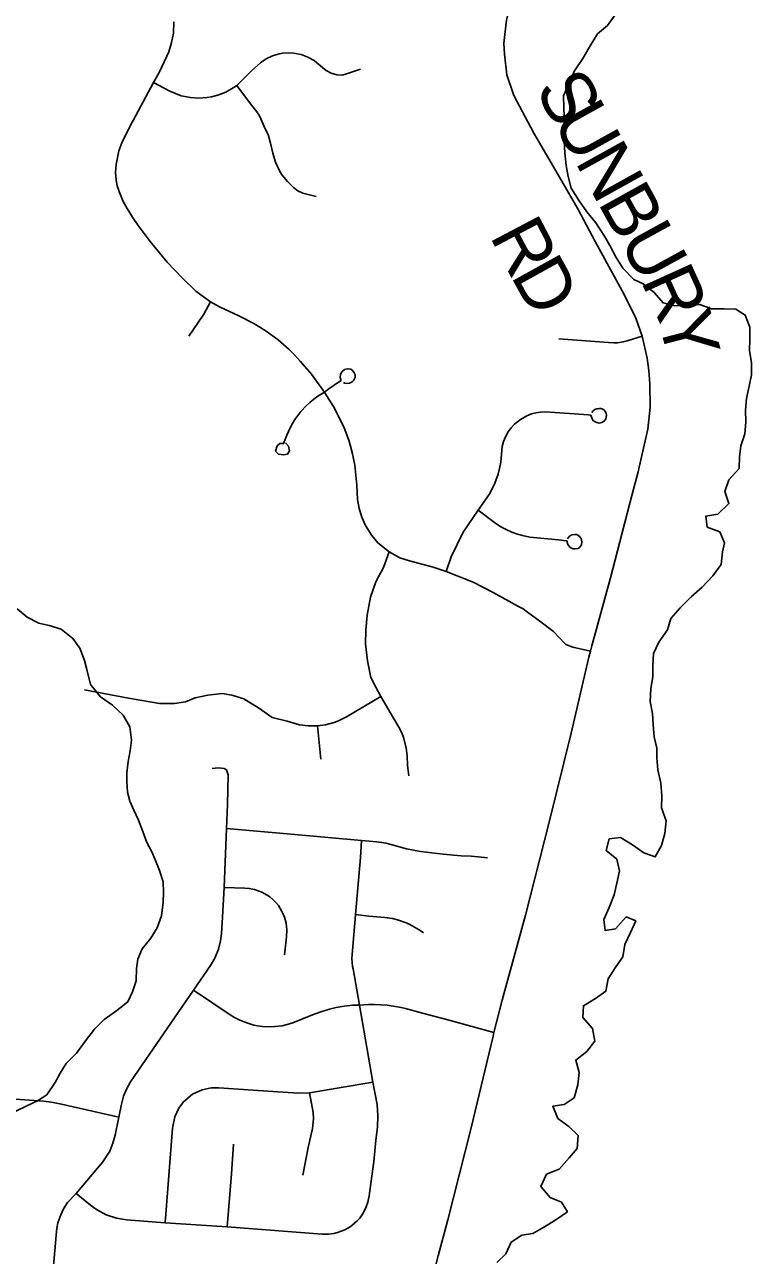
# Model space of a CAD drawing. Extents: x 114843 to 284848, y 317643 to 566895.
# Drawn here: x 236614 to 240713, y 455631 to 462573 of the extents above; entities that cross this region are included whole.
import ezdxf

# ---------------------------------------------------------------- set-up
doc = ezdxf.new("R2010")
doc.units = 0
for name, color, linetype in [('GM_X_County_Road', 7, 'Continuous'), ('GM_X_County_Road_Text', 7, 'Continuous'), ('GM_X_Major_Lake', 7, 'Continuous'), ('GM_X_Minor_River', 7, 'Continuous'), ('GM_X_Township_Road', 7, 'Continuous')]:
    doc.layers.add(name, color=color, linetype=linetype)

msp = doc.modelspace()

# ---------------------------------------------------------------- linework, layer by layer
at = {"layer": 'GM_X_County_Road'}
for points in [[(240080.7, 460076.1), (240110.9, 460207.8), (240130, 460292), (240141.9, 460415.5), (240140.9, 460547.4), (240135.8, 460621.3), (240125.4, 460692.2), (240096.5, 460815.4), (240060.7, 460917.1), (239995.8, 461051.8), (239832, 461349.5), (239735.4, 461534.5), (239609.8, 461749.3), (239487.1, 461961.1), (239373.4, 462173), (239334, 462290.5), (239321.4, 462405.7), (239317.5, 462467.8), (239331.7, 462598.7), (239356.9, 462697.8), (239529.4, 463126.1)], [(238714.7, 454696.5), (238742.3, 454825.1), (238786, 454997.8), (238946.2, 455628.4), (239000.9, 455831.6), (239133.1, 456350.6), (239256.3, 456867.2), (239261.5, 456888.6), (239308.5, 457071), (239439.3, 457549.8), (239572.8, 458074.4), (239696.2, 458577.3), (239797.3, 459005.5), (239805.3, 459039.1), (239812.6, 459069.4), (239918.3, 459453.4), (240039.6, 459916.6), (240074.7, 460049.8), (240080.7, 460076.1)]]:
    msp.add_lwpolyline(points, dxfattribs=at)
at = {"layer": 'GM_X_Major_Lake'}
for points in [[(239948, 462634.7), (239902.1, 462568.6), (239846.2, 462520.4), (239804.4, 462454.3), (239762.5, 462382.1), (239716.6, 462312), (239652.8, 462171.7), (239654.9, 462105.6), (239657, 462055.6), (239657.1, 461915.5), (239661.2, 461849.4), (239669.2, 461779.4), (239679.3, 461717.3), (239697.3, 461651.3), (239741.4, 461579.3), (239785.4, 461517.3), (239835.4, 461455.4), (239885.4, 461379.4), (239915.4, 461327.4), (239951.5, 461259.4), (239987.5, 461199.4), (240049.5, 461135.5), (240103.5, 461111.5), (240165.5, 461061.6), (240215.5, 461003.6), (240281.4, 460987.7), (240347.3, 460989.9), (240423.2, 460994), (240489.2, 460970.1), (240559.1, 460970.3), (240625, 460968.4), (240679, 460934.4), (240705.1, 460866.4), (240705.1, 460798.4), (240703.2, 460734.3), (240713.3, 460666.2), (240713.3, 460598.2), (240701.4, 460534.1), (240685.5, 460464), (240679.6, 460397.9), (240681.7, 460329.9), (240675.8, 460265.8), (240653.9, 460197.7), (240645.9, 460135.6), (240644, 460069.5), (240586.1, 460005.3), (240564.2, 459939.2), (240586.3, 459871.2), (240524.4, 459811), (240456.5, 459800.9), (240464.6, 459738.9), (240534.5, 459712.9), (240562.6, 459650.9), (240550.6, 459598.9), (240542.7, 459528.8), (240496.8, 459464.6), (240435, 459400.4), (240373.1, 459346.3), (240311.3, 459284.1), (240259.4, 459223.9), (240239.5, 459159.8), (240191.6, 459089.7), (240161.7, 459025.5), (240157.8, 458955.5), (240157.9, 458893.4), (240146, 458829.3), (240142, 458755.2), (240156.1, 458687.2), (240160.2, 458625.1), (240164.2, 458555), (240180.3, 458491), (240180.3, 458437), (240186.4, 458368.9), (240202.5, 458294.9), (240208.5, 458222.8), (240206.6, 458154.7), (240232.7, 458082.7), (240224.8, 458010.6), (240206.9, 457942.5), (240171, 457878.4), (240107, 457902.3), (240043, 457946.2), (239975.1, 457988.1), (239911.1, 457980), (239895.2, 457913.9), (239955.2, 457865.9)], [(239955.2, 457865.9), (239969.3, 457799.9), (239955.4, 457729.8), (239939.5, 457663.7), (239911.6, 457593.6), (239881.7, 457525.4), (239887.8, 457463.4), (239947.7, 457473.5), (240007.5, 457539.7), (240061.5, 457517.8), (240031.6, 457451.7), (239999.7, 457383.5), (239987.8, 457315.4), (239945.9, 457253.3), (239906, 457191.1), (239892.1, 457121), (239834.2, 457078.9), (239766.4, 457038.7), (239762.4, 456972.6), (239816.4, 456910.7), (239830.5, 456838.6), (239784.6, 456780.5), (239722.7, 456732.3), (239742.8, 456662.3), (239734.9, 456592.2), (239713, 456520.1), (239657.1, 456481.9), (239593.2, 456471.8), (239621.2, 456403.8), (239683.2, 456357.8), (239737.2, 456307.9), (239731.3, 456233.8), (239685.4, 456181.7), (239629.5, 456117.5), (239557.7, 456089.3), (239525.8, 456019.2), (239577.8, 455957.2), (239641.7, 455931.3), (239675.8, 455877.3), (239609.9, 455831.2), (239546, 455791), (239480.1, 455754.8), (239418.2, 455744.7), (239358.3, 455704.5), (239328.4, 455640.4), (239278.5, 455590.3)]]:
    msp.add_lwpolyline(points, dxfattribs=at)
at = {"layer": 'GM_X_Minor_River'}
msp.add_lwpolyline([(236565.4, 456443.6), (236623.1, 456472.1), (236686.8, 456502.7), (236740.5, 456537.2), (236785.9, 456605.7), (236815.4, 456658), (236848.9, 456712.3), (236906.4, 456770.9), (236957.8, 456841.4), (237009.2, 456906), (237062.7, 456960.5), (237126.2, 457007.1), (237195.7, 457061.8), (237223.2, 457118.1), (237242.7, 457180.3), (237246.1, 457248.4), (237253.7, 457302.5), (237277.1, 457360.8), (237326.6, 457419.3), (237362.1, 457477.7), (237385.5, 457546), (237394.9, 457624.1), (237398.4, 457678.2), (237395.9, 457738.3), (237375.4, 457802.1), (237352.9, 457858), (237332.6, 457907.9), (237304.2, 457959.7), (237281.7, 458021.5), (237257.2, 458085.4), (237230.7, 458141.2), (237208.3, 458193.1), (237193.9, 458243), (237191.4, 458303), (237191, 458353.1), (237198.5, 458417.2), (237210, 458477.4), (237217.4, 458537.5), (237206.9, 458611.5), (237170.3, 458677.2), (237109.9, 458734.8), (237041.6, 458782.2), (236985.1, 458851.8), (236964.4, 458935.7), (236952, 458985.6), (236925.4, 459055.5), (236887, 459111.2), (236820.7, 459162.6), (236752.5, 459184.1), (236694.5, 459197.5), (236628.3, 459231), (236571.9, 459278.6)], dxfattribs=at)
at = {"layer": 'GM_X_Township_Road'}
for p, q in [((237621, 460935.1), (237540.6, 460816)), ((238265.8, 458617.7), (238285.2, 458430.2))]:
    msp.add_line(p, q, dxfattribs=at)
for points in [[(237216, 462012.8), (237225.9, 462032), (237341.4, 462246.5), (237372.3, 462303.3), (237416.8, 462395.6), (237427.1, 462420.7), (237443.2, 462472.5), (237453.1, 462525.8), (237456.4, 462589.9)], [(237341.4, 462246.5), (237401.6, 462214.4), (237432.7, 462198.7), (237464.6, 462184.5), (237497, 462171.8), (237549, 462161.4), (237596.9, 462158.6), (237644.7, 462162.2), (237668.3, 462166.4), (237703.5, 462175.6), (237748.5, 462193.1), (237790.9, 462216.4), (237810.7, 462230.1), (237893.7, 462311.7), (237944.3, 462357.7), (237960.2, 462369.8), (237976.9, 462380.5), (238012.7, 462397.8), (238050.9, 462409.1), (238070.5, 462412.5), (238110.3, 462414.4), (238130.1, 462412.9), (238174, 462404.5), (238211.6, 462390.4), (238246.5, 462370.5), (238262.7, 462358.6), (238315.5, 462314.6), (238344.1, 462299.8), (238375.2, 462290.9), (238404.7, 462288.3), (238428.9, 462295.8), (238507.9, 462322.8)], [(237810.7, 462230.1), (237889.1, 462126.8), (237923.8, 462082.1), (237939.2, 462058.4), (237972.6, 461982.1), (237988.7, 461952.6), (238001.7, 461905.1), (238013.6, 461848.7), (238028.9, 461797.4), (238054.5, 461744.9), (238067.4, 461724.3), (238096.2, 461687.4), (238129.9, 461654.8), (238155.5, 461635.1), (238182.7, 461623.1), (238258.5, 461604.5)], [(239451.1, 459258.7), (239425.5, 459277.7), (239396.8, 459292.5), (239257.7, 459369.1), (239143.3, 459427.3), (238991.5, 459487.9), (238918.1, 459512.7), (238784.7, 459547.9), (238730.4, 459565.9), (238670.5, 459599.2), (238606.3, 459650.8), (238572.3, 459691.1), (238537, 459747.4), (238515.8, 459794.5), (238500.5, 459843.8), (238491.5, 459894.6), (238488.2, 459975.3), (238475.9, 460087.7), (238462.2, 460159.5), (238453, 460194.8), (238442.3, 460229.7), (238416.3, 460298), (238377.4, 460379), (238355.6, 460418.7), (238332.5, 460457.6), (238305.2, 460499.8), (238261.4, 460562.1), (238231.9, 460600.9), (238169.2, 460675.5), (238136.1, 460711.2), (238106.5, 460739.9), (238043.5, 460794.4), (237976.5, 460843.9), (237941.6, 460866.7), (237906.2, 460887.3), (237823, 460930.3), (237713.4, 460981.4), (237663.1, 461010.1), (237607.5, 461048.4), (237580.7, 461069.8), (237502.1, 461144.7), (237419.2, 461233.7), (237322.7, 461349), (237255.2, 461440.2), (237223.3, 461487.2), (237192.8, 461535.1), (237170.5, 461576.4), (237158, 461603.9), (237146.9, 461631.9), (237136.4, 461663.1), (237130.5, 461695.4), (237127.2, 461739.8), (237130.2, 461784.2), (237146.5, 461861), (237161.8, 461907.2), (237216, 462012.8)], [(237663.1, 461010.1), (237624.2, 460939.9), (237621, 460935.1)], [(239628.1, 460801.1), (239907.3, 460780.2), (239936.7, 460778.1), (239959.1, 460778.8), (239990.2, 460783.8), (240013.1, 460789.2), (240096.5, 460815.4)], [(238390.5, 460559.4), (238399.2, 460565.1), (238394, 460583.5), (238396.6, 460600.7), (238405.2, 460615.9), (238418.6, 460627), (238437.6, 460632.5), (238453.5, 460629.2), (238460.6, 460625.3), (238472, 460613.7), (238478.1, 460598.7), (238478, 460582.5), (238471.7, 460567.5), (238461.8, 460557.7), (238446.2, 460550.4), (238429, 460549.3), (238420.6, 460551.1), (238412.6, 460554.4)], [(238305.2, 460499.8), (238329.5, 460519.5), (238390.5, 460559.4)], [(238305.2, 460499.8), (238268.1, 460477.3), (238245, 460460.2), (238222.8, 460441.9), (238201.6, 460422.3), (238171.9, 460390.6), (238154.7, 460368.8), (238138.8, 460346.1), (238124.3, 460322.4), (238111.2, 460298), (238094, 460256.7)], [(238991.5, 459487.9), (239020.2, 459571.6), (239087.1, 459710), (239172.4, 459834), (239220.7, 459904.6), (239237.8, 459929), (239266.9, 459985.9), (239285, 460037.5), (239292.6, 460068.7), (239299.3, 460105.3), (239307.7, 460193.7), (239315.5, 460220.9), (239326.6, 460248.6), (239341.3, 460276.2), (239358.5, 460298.9), (239378.1, 460318.8), (239411.2, 460345.4), (239446, 460365.9), (239472.3, 460377), (239497.7, 460384), (239523.9, 460388.1), (239549.7, 460389.3), (239686.7, 460379.7), (239792, 460371.4)], [(239792, 460371.4), (239807.8, 460370.1), (239814.6, 460349.5), (239819.7, 460341.6), (239827.6, 460334.2), (239832.6, 460332.4), (239841.5, 460328.6), (239855.4, 460325.9), (239870.6, 460328.5), (239882.7, 460337), (239892.7, 460349.8), (239895.9, 460368.9), (239893.9, 460380.8), (239889, 460390.8), (239882.7, 460397.8), (239875.1, 460403.2), (239864.5, 460407), (239854.4, 460408.5), (239842.6, 460406.7), (239830.3, 460402), (239820.1, 460394.1), (239814.3, 460386)], [(238094, 460256.7), (238074.7, 460210.2), (238053.7, 460210.9), (238038, 460198.1), (238030, 460166.8), (238046.5, 460150.5), (238075.3, 460147.4), (238097.4, 460150.9), (238108.8, 460169), (238102.9, 460194.5), (238086.5, 460214.1)], [(239172.4, 459834), (239272, 459758.4), (239304.8, 459738.1), (239329.5, 459725), (239363, 459711), (239394.5, 459698.3), (239422.9, 459691.5), (239464.7, 459682.6), (239566.1, 459672.7), (239625, 459667)], [(239625, 459667), (239639.7, 459665.6), (239668.9, 459662.2), (239673.3, 459661.6), (239677.3, 459640.5), (239691.3, 459623.2), (239708.3, 459616), (239718.6, 459615.4), (239735.9, 459619), (239743.1, 459623.4), (239754.8, 459639.5), (239756.4, 459656), (239753.5, 459674.5), (239742.6, 459688.1), (239728.1, 459697.4), (239717.7, 459697.6), (239700.8, 459696.1), (239686.8, 459687.6), (239677, 459672.9)], [(238781.7, 458336.7), (238774.6, 458396.2), (238772.6, 458447.8), (238766.7, 458493.8), (238752.1, 458551.9), (238742.3, 458577.8), (238725.2, 458609.4), (238695.6, 458660.5), (238622.7, 458782.6), (238595.5, 458836.3), (238567.6, 458891.1), (238548.8, 458984.7), (238536.7, 459080.5), (238538.5, 459157.2), (238546.9, 459242.5), (238564.4, 459342.8), (238595.5, 459430.3), (238638.1, 459511.6), (238670.5, 459599.2)], [(239805.3, 459039.1), (239706.7, 459062.5), (239667.2, 459075.7), (239659.6, 459084.6), (239596.6, 459150.1), (239519.4, 459208.1), (239451.1, 459258.7)], [(238622.7, 458782.6), (238429.4, 458668.4), (238383.9, 458646.2), (238360.3, 458637.3), (238311.5, 458624.2), (238265.8, 458617.7), (238214, 458617.4), (238165.1, 458623.8), (238094.5, 458645.1), (238010.4, 458665.4), (237939.6, 458716.1), (237850.6, 458770.8), (237782.3, 458791.6), (237727.7, 458799.8), (237648.2, 458790.6), (237575.6, 458775.2), (237521.3, 458753.5), (237460, 458744.5), (237375.9, 458743.9), (237199.5, 458774.4), (236951.7, 458820.5)], [(236767, 455463.7), (236791.5, 455745.1), (236796, 455783.7), (236802.4, 455813.6), (236818, 455859.7), (236833.9, 455892.5), (236856.6, 455928.3), (236904.7, 455980.6), (237054.7, 456158), (237094, 456218.7), (237112.7, 456263.3), (237124.7, 456308.8), (237146.1, 456409.9), (237160.4, 456484.1), (237172, 456528.4), (237190.5, 456572.9), (237211.6, 456609.2), (237565.9, 457126.9), (237662.3, 457266), (237686.9, 457306.6), (237707.9, 457357.7), (237719.7, 457405.2), (237724.7, 457447.9), (237729, 457505.7), (237740.3, 457706.1), (237752.1, 458039.1), (237759.3, 458173.9), (237761.7, 458340.5), (237757.1, 458358.2), (237752.6, 458369.2), (237739.3, 458376.5), (237723.8, 458378.6), (237706, 458380.7), (237671.4, 458377.5)], [(237752.1, 458039.1), (238139.1, 458005.4), (238514.6, 457971.3)], [(236904.7, 455980.6), (236986, 455914.9), (237020.4, 455889), (237074.2, 455859.6), (237132, 455840), (237188.1, 455831), (237407, 455813.9), (237756.3, 455791.3), (238292.5, 455751.2), (238327.4, 455751), (238357.7, 455754.8), (238378.9, 455759.8), (238419.6, 455775.1), (238449.8, 455792.2), (238459.4, 455798.9), (238489.8, 455825.3), (238504.2, 455841.5), (238524.2, 455869.7), (238541.6, 455904.5), (238550.5, 455931.3), (238557.4, 455966.4), (238583.2, 456161.2), (238595.1, 456281.3), (238605, 456353.1), (238607.1, 456417.7), (238602.8, 456482), (238577.4, 456607.1), (238502.7, 457042.8), (238466.7, 457246.3), (238464.2, 457260.7), (238461.6, 457283.3), (238460.6, 457306), (238461.1, 457328.7), (238471.3, 457439.2), (238480.3, 457552.9), (238508.2, 457875.3), (238514.6, 457971.3)], [(238514.6, 457971.3), (238600.3, 457964), (238627.3, 457960.4), (238654.1, 457955.3), (238680.6, 457948.6), (238687.8, 457946.4), (238769.1, 457924.7), (238847.2, 457908.3), (238975.7, 457894.8), (239077.3, 457885.1), (239132.1, 457881.8), (239173.2, 457878.9), (239224.9, 457873.1)], [(237740.3, 457706.1), (237855.8, 457702.7), (237881.6, 457700.6), (237911.5, 457694.7), (237952.3, 457680), (237982.7, 457663.2), (237996.8, 457653.3), (238016.6, 457636.5), (238031.6, 457621), (238045.3, 457604.2), (238063.8, 457574.9), (238075, 457551.3), (238079.6, 457539.1), (238088.7, 457505.4), (238093.3, 457466.3), (238091.7, 457426.7), (238079.8, 457325.9)], [(238480.3, 457552.9), (238556.3, 457544.6), (238646.5, 457537.4), (238660, 457535.6), (238688.9, 457530.4), (238717.5, 457523.6), (238766.7, 457506.4), (238786.9, 457496.8), (238813.5, 457482.5), (238839.2, 457466.9), (238864.1, 457450)], [(237565.9, 457126.9), (237773.8, 456987.7), (237797.4, 456973.1), (237828.2, 456957.1), (237867, 456941.6), (237907.2, 456930.1), (237927.7, 456926), (237955.4, 456922.1), (237997.4, 456920), (238025.4, 456921), (238067.2, 456926.1), (238087.9, 456930.3), (238120.8, 456941.5), (238154.9, 456953.8), (238199.5, 456973.2), (238253, 456992.4), (238290.6, 457006.3), (238334.3, 457019.5), (238371.2, 457028.6), (238417.3, 457036.1), (238463.6, 457042.1), (238502.7, 457042.8), (238553.2, 457045.6), (238588.3, 457045.8), (238623.5, 457044.4), (238658.5, 457041.4), (238693.3, 457036.8), (238727.9, 457030.7), (238762.4, 457023), (238858.6, 456996.3), (239002, 456958.7), (239261.5, 456888.6)], [(237407, 455813.9), (237448.5, 456347.8), (237460.6, 456411.4), (237484, 456461.9), (237509.5, 456496.3), (237561.6, 456540.2), (237615.9, 456565.2), (237666.2, 456575.5), (237709.3, 456575.8), (238015.2, 456554.8), (238159.7, 456545.6), (238221.9, 456547.1), (238577.4, 456607.1)], [(238221.9, 456547.1), (238241.6, 456436.6), (238243, 456401.2), (238238.8, 456345.6), (238213, 456239.6), (238183.1, 456083.8)], [(236375.2, 456525.9), (236721.4, 456500), (236765.9, 456495.2), (236822.1, 456483.9), (237146.1, 456409.9)], [(237756.3, 455791.3), (237780.7, 456091.3), (237791.7, 456257.3)]]:
    msp.add_lwpolyline(points, dxfattribs=at)

# ---------------------------------------------------------------- texts
at = {"layer": 'GM_X_County_Road_Text'}
for s, rotation, p in [('S', 299.03977, (239488.9, 462209.7)), ('U', 299.04067, (239587.2, 462032.7)), ('N', 299.04324, (239715.3, 461801.9)), ('B', 299.03697, (239843.5, 461571.1)), ('R', 297.75881, (239234.4, 461382.4)), ('U', 298.74085, (239962.9, 461356)), ('D', 298.98174, (239352.5, 461158.3)), ('R', 294.36035, (240087.1, 461130)), ('Y', 284.59158, (240184.2, 460918.2))]:
    msp.add_text(s, height=300, rotation=rotation, dxfattribs=at).set_placement(p)

doc.saveas('drawing.dxf')
